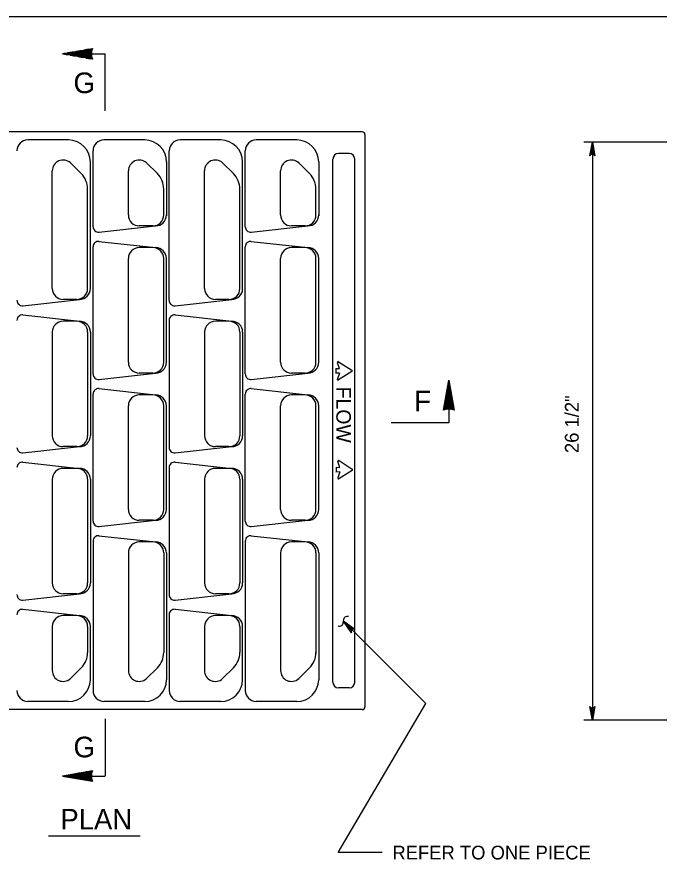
# Model space of a CAD drawing. Extents: x 2087776 to 2104538, y 970919 to 982612.
# Drawn here: x 2097800 to 2098259, y 978060 to 978665 of the extents above; entities that cross this region are included whole.
import ezdxf

# ---------------------------------------------------------------- set-up
doc = ezdxf.new("R2010")
doc.units = 0
doc.layers.add('1', color=7, linetype='Continuous')

msp = doc.modelspace()

# ---------------------------------------------------------------- linework, layer by layer
at = {"layer": '1'}
for p, q in [((2097853.07, 978639.01), (2097862.94, 978639.01)), ((2097863.03, 978598.16), (2097863.03, 978638.97)), ((2098046.75, 978583.27), (2097679.3, 978583.27)), ((2097836.78, 978577.43), (2097807.62, 978577.43)), ((2097891.22, 978577.43), (2097862.05, 978577.43)), ((2097945.65, 978577.43), (2097916.49, 978577.43)), ((2098000.09, 978577.43), (2097970.93, 978577.43)), ((2098048.69, 978581.32), (2098048.69, 978172.07)), ((2098472.74, 978575.82), (2098205.18, 978575.82)), ((2098211.4, 978575.82), (2098211.4, 978162.68)), ((2097854.28, 978515.43), (2097854.28, 978569.66)), ((2097908.71, 978462.81), (2097908.71, 978569.66)), ((2097963.15, 978515.43), (2097963.15, 978569.66)), ((2098037.52, 978567.71), (2098029.74, 978567.71)), ((2097845.83, 978553.36), (2097838.08, 978561.12)), ((2097852.33, 978471.18), (2097852.33, 978561.88)), ((2097900.27, 978553.36), (2097892.51, 978561.12)), ((2097906.77, 978561.88), (2097906.77, 978523.3)), ((2097954.71, 978553.36), (2097946.95, 978561.12)), ((2097961.21, 978471.18), (2097961.21, 978561.88)), ((2098009.14, 978553.36), (2098001.39, 978561.12)), ((2098015.64, 978561.88), (2098015.64, 978523.3)), ((2098025.85, 978189.57), (2098025.85, 978563.82)), ((2098041.4, 978189.57), (2098041.4, 978563.82)), ((2097825.11, 978471.18), (2097825.11, 978555.32)), ((2097879.55, 978523.8), (2097879.55, 978555.32)), ((2097933.99, 978471.18), (2097933.99, 978555.32)), ((2097988.43, 978523.8), (2097988.43, 978555.32)), ((2097850.39, 978471.18), (2097850.39, 978542.36)), ((2097904.83, 978523.8), (2097904.83, 978542.36)), ((2097959.26, 978471.18), (2097959.26, 978542.36)), ((2098013.7, 978523.8), (2098013.7, 978543.09)), ((2097858.52, 978511.56), (2097898.99, 978516.03)), ((2097897.05, 978516.03), (2097887.33, 978516.03)), ((2097967.4, 978511.56), (2098007.87, 978516.03)), ((2098005.92, 978516.03), (2097996.2, 978516.03)), ((2097858.52, 978504.94), (2097898.99, 978500.47)), ((2097967.4, 978504.94), (2098007.87, 978500.47)), ((2097854.28, 978410.11), (2097854.28, 978501.07)), ((2097897.05, 978500.47), (2097887.33, 978500.47)), ((2097963.15, 978410.11), (2097963.15, 978501.07)), ((2098005.92, 978500.47), (2097996.2, 978500.47)), ((2097879.55, 978418.48), (2097879.55, 978492.69)), ((2097904.83, 978418.48), (2097904.83, 978492.69)), ((2097906.77, 978418.48), (2097906.77, 978492.69)), ((2097988.43, 978418.48), (2097988.43, 978492.69)), ((2098013.7, 978418.48), (2098013.7, 978492.69)), ((2098015.64, 978418.48), (2098015.64, 978492.69)), ((2097804.09, 978458.94), (2097844.56, 978463.4)), ((2097842.61, 978463.4), (2097832.89, 978463.4)), ((2097912.96, 978458.94), (2097953.43, 978463.4)), ((2097951.49, 978463.4), (2097941.76, 978463.4)), ((2097804.09, 978452.32), (2097844.56, 978447.85)), ((2097912.96, 978452.32), (2097953.43, 978447.85)), ((2097842.61, 978447.85), (2097832.89, 978447.85)), ((2097908.71, 978448.44), (2097908.71, 978357.57)), ((2097951.49, 978447.85), (2097941.76, 978447.85)), ((2097825.11, 978440.07), (2097825.11, 978365.94)), ((2097850.39, 978440.07), (2097850.39, 978365.94)), ((2097852.33, 978440.07), (2097852.33, 978365.94)), ((2097933.99, 978440.07), (2097933.99, 978365.94)), ((2097959.26, 978440.07), (2097959.26, 978365.94)), ((2097961.21, 978440.07), (2097961.21, 978365.94)), ((2098027.8, 978414.09), (2098027.8, 978410.66)), ((2098027.8, 978414.09), (2098030.58, 978413.97)), ((2098030.58, 978413.97), (2098029.01, 978418.15)), ((2098029.89, 978418.87), (2098039.32, 978412.87)), ((2097858.52, 978406.24), (2097898.99, 978410.7)), ((2097897.05, 978410.7), (2097887.33, 978410.7)), ((2097967.4, 978406.24), (2098007.87, 978410.7)), ((2098005.92, 978410.7), (2097996.2, 978410.7)), ((2098030.58, 978410.78), (2098027.58, 978410.65)), ((2098030.58, 978410.78), (2098028.98, 978406.59)), ((2098039.32, 978411.87), (2098029.86, 978405.88)), ((2097854.28, 978304.95), (2097854.28, 978395.75)), ((2097858.52, 978399.62), (2097898.99, 978395.15)), ((2097963.15, 978304.95), (2097963.15, 978395.75)), ((2097967.4, 978399.62), (2098007.87, 978395.15)), ((2097897.05, 978395.15), (2097887.33, 978395.15)), ((2098005.92, 978395.15), (2097996.2, 978395.15)), ((2097879.55, 978313.32), (2097879.55, 978387.37)), ((2097904.83, 978313.32), (2097904.83, 978387.37)), ((2097906.77, 978313.32), (2097906.77, 978387.37)), ((2097988.43, 978313.32), (2097988.43, 978387.37)), ((2098013.7, 978313.32), (2098013.7, 978387.37)), ((2098015.64, 978313.32), (2098015.64, 978387.37)), ((2098108.75, 978384.94), (2098108.75, 978375.07)), ((2098108.75, 978375.07), (2098067.52, 978375.07)), ((2097804.09, 978353.7), (2097844.56, 978358.16)), ((2097842.61, 978358.16), (2097832.89, 978358.16)), ((2097912.96, 978353.7), (2097953.43, 978358.16)), ((2097951.49, 978358.16), (2097941.76, 978358.16)), ((2097804.09, 978347.08), (2097844.56, 978342.61)), ((2097912.96, 978347.08), (2097953.43, 978342.61)), ((2098030.87, 978343.25), (2098029.3, 978347.44)), ((2098030.17, 978348.15), (2098039.62, 978342.16)), ((2097842.61, 978342.61), (2097832.89, 978342.61)), ((2097908.71, 978343.21), (2097908.71, 978252.33)), ((2097951.49, 978342.61), (2097941.76, 978342.61)), ((2098028.09, 978343.37), (2098028.09, 978339.95)), ((2098028.09, 978343.37), (2098030.87, 978343.25)), ((2098039.62, 978341.16), (2098030.14, 978335.17)), ((2097825.11, 978334.83), (2097825.11, 978260.7)), ((2097850.39, 978334.83), (2097850.39, 978260.7)), ((2097852.33, 978334.83), (2097852.33, 978260.7)), ((2097933.99, 978334.83), (2097933.99, 978260.7)), ((2097959.26, 978334.83), (2097959.26, 978260.7)), ((2097961.21, 978334.83), (2097961.21, 978260.7)), ((2098030.87, 978340.07), (2098027.88, 978339.94)), ((2098030.87, 978340.07), (2098029.28, 978335.88)), ((2097858.52, 978301.08), (2097898.99, 978305.54)), ((2097897.05, 978305.54), (2097887.33, 978305.54)), ((2097967.4, 978301.08), (2098007.87, 978305.54)), ((2098005.92, 978305.54), (2097996.2, 978305.54)), ((2097858.52, 978294.46), (2097898.99, 978289.99)), ((2097967.4, 978294.46), (2098007.87, 978289.99)), ((2097854.28, 978290.59), (2097854.28, 978183.74)), ((2097897.05, 978289.99), (2097887.33, 978289.99)), ((2097963.15, 978290.59), (2097963.15, 978183.74)), ((2098005.92, 978289.99), (2097996.2, 978289.99)), ((2097879.55, 978282.21), (2097879.55, 978198.07)), ((2097904.83, 978282.21), (2097904.83, 978211.03)), ((2097906.77, 978282.21), (2097906.77, 978191.51)), ((2097988.43, 978282.21), (2097988.43, 978198.07)), ((2098013.7, 978282.21), (2098013.7, 978210.31)), ((2098015.64, 978282.21), (2098015.64, 978191.51)), ((2097804.09, 978248.45), (2097844.56, 978252.92)), ((2097842.61, 978252.92), (2097832.89, 978252.92)), ((2097912.96, 978248.45), (2097953.43, 978252.92)), ((2097951.49, 978252.92), (2097941.76, 978252.92)), ((2097804.09, 978241.84), (2097844.56, 978237.37)), ((2097908.71, 978237.96), (2097908.71, 978183.74)), ((2097912.96, 978241.84), (2097953.43, 978237.37)), ((2097842.61, 978237.37), (2097832.89, 978237.37)), ((2097951.49, 978237.37), (2097941.76, 978237.37)), ((2097825.11, 978229.59), (2097825.11, 978198.07)), ((2097850.39, 978229.59), (2097850.39, 978211.03)), ((2097852.33, 978191.51), (2097852.33, 978229.59)), ((2097933.99, 978229.59), (2097933.99, 978198.07)), ((2097959.26, 978229.59), (2097959.26, 978211.03)), ((2097961.21, 978191.51), (2097961.21, 978229.59)), ((2097845.83, 978200.03), (2097838.08, 978192.28)), ((2097900.27, 978200.03), (2097892.51, 978192.28)), ((2097954.71, 978200.03), (2097946.95, 978192.28)), ((2098009.14, 978200.03), (2098001.39, 978192.28)), ((2098037.52, 978185.68), (2098029.74, 978185.68)), ((2097836.78, 978175.96), (2097807.62, 978175.96)), ((2097891.22, 978175.96), (2097862.05, 978175.96)), ((2097945.65, 978175.96), (2097916.49, 978175.96)), ((2098000.09, 978175.96), (2097970.93, 978175.96)), ((2098046.75, 978170.13), (2097679.3, 978170.13)), ((2097863.03, 978163.52), (2097863.03, 978122.7)), ((2098472.74, 978162.68), (2098205.18, 978162.68)), ((2098211.4, 978162.68), (2098211.4, 978162.68)), ((2097853.07, 978122.66), (2097862.94, 978122.66)), ((2097822.49, 978079.86), (2097887.9, 978079.86))]:
    msp.add_line(p, q, dxfattribs=at)
for points in [[(2098759.93, 976815.01), (2098759.93, 978665.4), (2096181.19, 978665.4), (2096181.19, 976815.01), (2098759.93, 976815.01), (2098759.93, 976901.49), (2098103.76, 976901.49), (2098103.76, 977113.68), (2098759.93, 977113.68), (2098759.93, 977208.71), (2098103.76, 977208.71), (2098103.76, 976815.01), (2098362.29, 976815.01), (2098362.29, 976901.49), (2098362.29, 976815.01), (2098614.92, 976815.01), (2098614.92, 976901.49), (2098614.92, 976861.08), (2098759.93, 976861.08)], [(2097853.8, 978635.22), (2097832.31, 978639.01), (2097853.8, 978642.72), (2097853.57, 978642.23), (2097851.29, 978642.28), (2097848.51, 978641.8), (2097853.41, 978641.74), (2097853.32, 978641.25), (2097845.16, 978641.23), (2097842.27, 978640.73), (2097853.18, 978640.75), (2097853.07, 978640.21), (2097839.33, 978640.23), (2097836.05, 978639.66), (2097853.01, 978639.68), (2097853.04, 978639.2), (2097833.29, 978639.18), (2097832.33, 978639.01), (2097835.09, 978638.53), (2097852.98, 978638.65), (2097853.05, 978638.16), (2097837.84, 978638.04), (2097840.55, 978637.56), (2097853.14, 978637.56), (2097853.15, 978637.1), (2097843.62, 978637.02), (2097846.72, 978636.47), (2097853.32, 978636.52), (2097853.45, 978635.98), (2097849.29, 978636.02), (2097852.44, 978635.46), (2097853.65, 978635.58)], [(2098211.4, 978575.82), (2098213.23, 978566.03), (2098212.97, 978566.41), (2098212.71, 978566.79), (2098212.38, 978566.98), (2098212.05, 978567.18), (2098211.73, 978567.23), (2098211.4, 978567.29), (2098211.07, 978567.23), (2098210.74, 978567.18), (2098210.41, 978566.98), (2098210.08, 978566.79), (2098209.82, 978566.41), (2098209.56, 978566.03), (2098211.4, 978575.82), (2098209.82, 978566.41), (2098210.08, 978566.79), (2098211.4, 978575.82), (2098210.41, 978566.98), (2098210.74, 978567.18), (2098211.4, 978575.82), (2098211.07, 978567.23), (2098211.4, 978567.29), (2098211.4, 978575.82), (2098211.73, 978567.23), (2098212.05, 978567.18), (2098211.4, 978575.82), (2098212.38, 978566.98), (2098212.71, 978566.79), (2098211.4, 978575.82), (2098212.97, 978566.41)], [(2098104.95, 978384.21), (2098108.75, 978405.71), (2098112.45, 978384.21), (2098111.96, 978384.45), (2098112.02, 978386.73), (2098111.54, 978389.51), (2098111.48, 978384.61), (2098110.98, 978384.7), (2098110.96, 978392.86), (2098110.47, 978395.74), (2098110.48, 978384.83), (2098109.94, 978384.94), (2098109.95, 978398.68), (2098109.39, 978401.96), (2098109.42, 978385), (2098108.93, 978384.98), (2098108.92, 978404.73), (2098108.74, 978405.67), (2098108.26, 978402.93), (2098108.39, 978385.03), (2098107.89, 978384.96), (2098107.77, 978400.18), (2098107.3, 978397.46), (2098107.3, 978384.87), (2098106.83, 978384.86), (2098106.75, 978394.39), (2098106.2, 978391.28), (2098106.25, 978384.7), (2098105.72, 978384.56), (2098105.75, 978388.72), (2098105.19, 978385.57), (2098105.31, 978384.37)], [(2098060.94, 978067.92), (2098029.57, 978067.92), (2098092.32, 978174.4), (2098033.37, 978233.35)], [(2098033.37, 978233.35), (2098041.59, 978227.73), (2098041.14, 978227.81), (2098040.69, 978227.89), (2098040.32, 978227.8), (2098039.95, 978227.7), (2098039.68, 978227.51), (2098039.4, 978227.32), (2098039.21, 978227.05), (2098039.02, 978226.78), (2098038.92, 978226.41), (2098038.83, 978226.04), (2098038.91, 978225.59), (2098038.99, 978225.13), (2098033.37, 978233.35), (2098038.91, 978225.59), (2098038.83, 978226.04), (2098033.37, 978233.35), (2098038.92, 978226.41), (2098039.02, 978226.78), (2098033.37, 978233.35), (2098039.21, 978227.05), (2098039.4, 978227.32), (2098033.37, 978233.35), (2098039.68, 978227.51), (2098039.95, 978227.7), (2098033.37, 978233.35), (2098040.32, 978227.8), (2098040.69, 978227.89), (2098033.37, 978233.35), (2098041.14, 978227.81)], [(2098211.4, 978162.68), (2098209.56, 978172.47), (2098209.82, 978172.09), (2098210.08, 978171.71), (2098210.41, 978171.52), (2098210.74, 978171.32), (2098211.07, 978171.27), (2098211.4, 978171.21), (2098211.73, 978171.27), (2098212.05, 978171.32), (2098212.38, 978171.52), (2098212.71, 978171.71), (2098212.97, 978172.09), (2098213.23, 978172.47), (2098211.4, 978162.68), (2098212.97, 978172.09), (2098212.71, 978171.71), (2098211.4, 978162.68), (2098212.38, 978171.52), (2098212.05, 978171.32), (2098211.4, 978162.68), (2098211.73, 978171.27), (2098211.4, 978171.21), (2098211.4, 978162.68), (2098211.07, 978171.27), (2098210.74, 978171.32), (2098211.4, 978162.68), (2098210.41, 978171.52), (2098210.08, 978171.71), (2098211.4, 978162.68), (2098209.82, 978172.09)], [(2097853.8, 978126.46), (2097832.31, 978122.66), (2097853.8, 978118.96), (2097853.57, 978119.45), (2097851.29, 978119.4), (2097848.51, 978119.87), (2097853.41, 978119.93), (2097853.32, 978120.43), (2097845.16, 978120.45), (2097842.27, 978120.94), (2097853.18, 978120.93), (2097853.07, 978121.47), (2097839.33, 978121.45), (2097836.05, 978122.01), (2097853.01, 978122), (2097853.04, 978122.48), (2097833.29, 978122.49), (2097832.33, 978122.67), (2097835.09, 978123.15), (2097852.98, 978123.02), (2097853.05, 978123.52), (2097837.84, 978123.63), (2097840.55, 978124.11), (2097853.14, 978124.11), (2097853.15, 978124.58), (2097843.62, 978124.66), (2097846.72, 978125.21), (2097853.32, 978125.16), (2097853.45, 978125.69), (2097849.29, 978125.66), (2097852.44, 978126.21), (2097853.65, 978126.09)]]:
    msp.add_lwpolyline(points, dxfattribs=at)
for centre, radius, start, end in [((2097863.03, 978638.97), 9.95, 157.87619, 202.12381), ((2098046.75, 978581.32), 1.94, 0, 90), ((2097807.62, 978569.66), 7.78, 90, 180), ((2097836.78, 978561.88), 15.55, 0, 90), ((2097862.05, 978569.66), 7.78, 90, 180), ((2097891.22, 978561.88), 15.55, 0, 90), ((2097916.49, 978569.66), 7.78, 90, 180), ((2097945.65, 978561.88), 15.55, 0, 90), ((2097970.93, 978569.66), 7.78, 90, 180), ((2098000.09, 978561.88), 15.55, 0, 90), ((2098029.74, 978563.82), 3.89, 90, 180), ((2098037.52, 978563.82), 3.89, 0, 90), ((2097832.89, 978555.32), 7.78, 48.18441, 180), ((2097887.33, 978555.32), 7.78, 48.18441, 180), ((2097941.76, 978555.32), 7.78, 48.18441, 180), ((2097996.2, 978555.32), 7.78, 48.18441, 180), ((2097834.83, 978542.36), 15.55, 0, 45), ((2097889.27, 978542.36), 15.55, 0, 45), ((2097943.71, 978542.36), 15.55, 0, 45), ((2097998.15, 978542.36), 15.55, 0, 45), ((2097887.33, 978523.8), 7.78, 180, 270), ((2097897.05, 978523.8), 7.78, 270, 0), ((2097898.99, 978523.8), 7.78, 270, 0), ((2097996.2, 978523.8), 7.78, 180, 270), ((2098005.92, 978523.8), 7.78, 270, 0), ((2098007.87, 978523.8), 7.78, 270, 0), ((2097858.17, 978515.43), 3.89, 180, 275.29008), ((2097967.04, 978515.43), 3.89, 180, 275.29008), ((2097858.17, 978501.07), 3.89, 84.70992, 180), ((2097967.04, 978501.07), 3.89, 84.70992, 180), ((2097887.33, 978492.69), 7.78, 90, 180), ((2097897.05, 978492.69), 7.78, 0, 90), ((2097898.99, 978492.69), 7.78, 0, 90), ((2097996.2, 978492.69), 7.78, 90, 180), ((2098005.92, 978492.69), 7.78, 0, 90), ((2098007.87, 978492.69), 7.78, 0, 90), ((2097832.89, 978471.18), 7.78, 180, 270), ((2097842.61, 978471.18), 7.78, 270, 0), ((2097844.56, 978471.18), 7.78, 270, 0), ((2097941.76, 978471.18), 7.78, 180, 270), ((2097951.49, 978471.18), 7.78, 270, 0), ((2097953.43, 978471.18), 7.78, 270, 0), ((2097803.73, 978462.81), 3.89, 180, 275.29008), ((2097912.6, 978462.81), 3.89, 180, 275.29008), ((2097803.73, 978448.44), 3.89, 84.70992, 180), ((2097912.6, 978448.44), 3.89, 84.70992, 180), ((2097832.89, 978440.07), 7.78, 90, 180), ((2097842.61, 978440.07), 7.78, 0, 90), ((2097844.56, 978440.07), 7.78, 0, 90), ((2097941.76, 978440.07), 7.78, 90, 180), ((2097951.49, 978440.07), 7.78, 0, 90), ((2097953.43, 978440.07), 7.78, 0, 90), ((2097887.33, 978418.48), 7.78, 180, 270), ((2097897.05, 978418.48), 7.78, 270, 0), ((2097898.99, 978418.48), 7.78, 270, 0), ((2097996.2, 978418.48), 7.78, 180, 270), ((2098005.92, 978418.48), 7.78, 270, 0), ((2098007.87, 978418.48), 7.78, 270, 0), ((2098029.57, 978418.36), 0.591, 57.60998, 200.54503), ((2097858.17, 978410.11), 3.89, 180, 275.29008), ((2097967.04, 978410.11), 3.89, 180, 275.29008), ((2098039.01, 978412.37), 0.591, 302.32595, 57.60998), ((2098029.54, 978406.38), 0.591, 159.13507, 302.32595), ((2097858.17, 978395.75), 3.89, 84.70992, 180), ((2097967.04, 978395.75), 3.89, 84.70992, 180), ((2097887.33, 978387.37), 7.78, 90, 180), ((2097897.05, 978387.37), 7.78, 0, 90), ((2097898.99, 978387.37), 7.78, 0, 90), ((2097996.2, 978387.37), 7.78, 90, 180), ((2098005.92, 978387.37), 7.78, 0, 90), ((2098007.87, 978387.37), 7.78, 0, 90), ((2098108.7, 978374.99), 9.95, 67.87619, 112.12381), ((2097832.89, 978365.94), 7.78, 180, 270), ((2097842.61, 978365.94), 7.78, 270, 0), ((2097844.56, 978365.94), 7.78, 270, 0), ((2097941.76, 978365.94), 7.78, 180, 270), ((2097951.49, 978365.94), 7.78, 270, 0), ((2097953.43, 978365.94), 7.78, 270, 0), ((2097803.73, 978357.57), 3.89, 180, 275.29008), ((2097912.6, 978357.57), 3.89, 180, 275.29008), ((2097803.73, 978343.21), 3.89, 84.70992, 180), ((2097912.6, 978343.21), 3.89, 84.70992, 180), ((2098029.86, 978347.65), 0.591, 57.60998, 200.54503), ((2097832.89, 978334.83), 7.78, 90, 180), ((2097842.61, 978334.83), 7.78, 0, 90), ((2097844.56, 978334.83), 7.78, 0, 90), ((2097941.76, 978334.83), 7.78, 90, 180), ((2097951.49, 978334.83), 7.78, 0, 90), ((2097953.43, 978334.83), 7.78, 0, 90), ((2098039.3, 978341.66), 0.591, 302.32595, 57.60998), ((2098029.83, 978335.67), 0.591, 159.13507, 302.32595), ((2097887.33, 978313.32), 7.78, 180, 270), ((2097897.05, 978313.32), 7.78, 270, 0), ((2097898.99, 978313.32), 7.78, 270, 0), ((2097996.2, 978313.32), 7.78, 180, 270), ((2098005.92, 978313.32), 7.78, 270, 0), ((2098007.87, 978313.32), 7.78, 270, 0), ((2097858.17, 978304.95), 3.89, 180, 275.29008), ((2097967.04, 978304.95), 3.89, 180, 275.29008), ((2097858.17, 978290.59), 3.89, 84.70992, 180), ((2097967.04, 978290.59), 3.89, 84.70992, 180), ((2097887.33, 978282.21), 7.78, 90, 180), ((2097897.05, 978282.21), 7.78, 0, 90), ((2097898.99, 978282.21), 7.78, 0, 90), ((2097996.2, 978282.21), 7.78, 90, 180), ((2098005.92, 978282.21), 7.78, 0, 90), ((2098007.87, 978282.21), 7.78, 0, 90), ((2097832.89, 978260.7), 7.78, 180, 270), ((2097842.61, 978260.7), 7.78, 270, 0), ((2097844.56, 978260.7), 7.78, 270, 0), ((2097941.76, 978260.7), 7.78, 180, 270), ((2097951.49, 978260.7), 7.78, 270, 0), ((2097953.43, 978260.7), 7.78, 270, 0), ((2097803.73, 978252.33), 3.89, 180, 275.29008), ((2097912.6, 978252.33), 3.89, 180, 275.29008), ((2097803.73, 978237.96), 3.89, 84.70992, 180), ((2097912.6, 978237.96), 3.89, 84.70992, 180), ((2097832.89, 978229.59), 7.78, 90, 180), ((2097842.61, 978229.59), 7.78, 0, 90), ((2097844.56, 978229.59), 7.78, 0, 90), ((2097941.76, 978229.59), 7.78, 90, 180), ((2097951.49, 978229.59), 7.78, 0, 90), ((2097953.43, 978229.59), 7.78, 0, 90), ((2097834.83, 978211.03), 15.55, 315, 0), ((2097889.27, 978211.03), 15.55, 315, 0), ((2097943.71, 978211.03), 15.55, 315, 0), ((2097998.15, 978211.03), 15.55, 315, 0), ((2097832.89, 978198.07), 7.78, 180, 311.81559), ((2097887.33, 978198.07), 7.78, 180, 311.81559), ((2097941.76, 978198.07), 7.78, 180, 311.81559), ((2097996.2, 978198.07), 7.78, 180, 311.81559), ((2097836.78, 978191.51), 15.55, 270, 0), ((2097891.22, 978191.51), 15.55, 270, 0), ((2097945.65, 978191.51), 15.55, 270, 0), ((2098000.09, 978191.51), 15.55, 270, 0), ((2098029.74, 978189.57), 3.89, 180, 270), ((2098037.52, 978189.57), 3.89, 270, 0), ((2097807.62, 978183.74), 7.78, 180, 270), ((2097862.05, 978183.74), 7.78, 180, 270), ((2097916.49, 978183.74), 7.78, 180, 270), ((2097970.93, 978183.74), 7.78, 180, 270), ((2098046.75, 978172.07), 1.94, 270, 0), ((2097863.03, 978122.7), 9.95, 157.87619, 202.12381)]:
    msp.add_arc(centre, radius, start, end, dxfattribs=at)
msp.add_spline([(2098029.68, 978229.81), (2098032.75, 978230.74), (2098034, 978235.99), (2098036.93, 978237.01)], degree=3, dxfattribs=at)

# ---------------------------------------------------------------- texts
for s, height, rotation, p in [('G', 14.76, 360, (2097840.28, 978610.91)), ('FLOW', 10.381, 270, (2098028.27, 978401.02)), ('F', 14.76, 360, (2098083.91, 978383.47)), ('26 1/2"', 9.843, 90, (2098201.57, 978353.55)), ('G', 14.76, 360, (2097840.28, 978136)), ('PLAN', 14.69, 360, (2097830.91, 978084.44))]:
    msp.add_text(s, height=height, rotation=rotation, dxfattribs=at).set_placement(p)
msp.add_text('REFER TO ONE PIECE ', height=9.8425, dxfattribs=at).set_placement((2098068.36, 978062.98))

doc.saveas('drawing.dxf')
